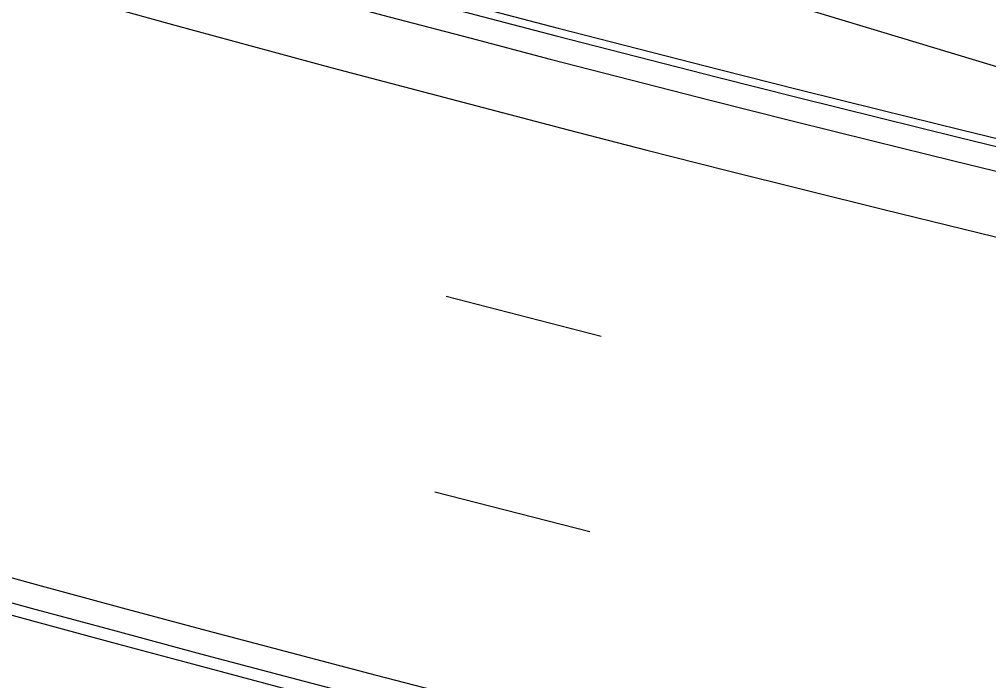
# Model space of a CAD drawing. Extents: x 468143 to 491361, y 1438528 to 1468730.
# Drawn here: x 488649.3 to 488709.9, y 1466773.1 to 1466814.4 of the extents above; entities that cross this region are included whole.
import ezdxf

# ---------------------------------------------------------------- set-up
doc = ezdxf.new("R2010")
doc.units = 0
doc.layers.add('Xreference_dp', color=7, linetype='Continuous')

msp = doc.modelspace()

# ---------------------------------------------------------------- linework, layer by layer
at = {"layer": 'Xreference_dp'}
for p, q in [((488508.846, 1466872.338), (488724.742, 1466807.162)), ((488685.688, 1466794.61), (488676.006, 1466797.112)), ((488684.973, 1466782.408), (488675.288, 1466784.898))]:
    msp.add_line(p, q, dxfattribs=at)
for centre, radius, start, end in [((489145.025, 1468591.691), 1909.856, 245.367119, 306.927397), ((489143.904, 1468591.414), 1816.82, 245.367871, 299.964552), ((489145.025, 1468591.691), 1836.856, 245.367119, 266.145622), ((489145.025, 1468591.691), 1837.356, 245.367119, 266.145622), ((489145.025, 1468591.691), 1838.856, 245.367119, 266.145622), ((489145.025, 1468591.691), 1842.856, 245.367119, 265.633917), ((489082.609, 1468074.588), 1281, 245.215334, 263.117525), ((489082.609, 1468074.588), 1285, 245.215334, 263.117525), ((489082.609, 1468074.588), 1300, 245.215334, 263.117525), ((489082.609, 1468074.588), 1300, 245.215334, 263.229815), ((489082.609, 1468074.588), 1304, 245.215334, 263.117525), ((489145.025, 1468591.691), 1878.856, 245.367119, 266.78234), ((489145.025, 1468591.691), 1878.856, 245.367119, 266.78234), ((489145.025, 1468591.691), 1880.356, 245.367119, 266.78234), ((489145.025, 1468591.691), 1881.106, 245.367119, 266.78234), ((489082.609, 1468074.588), 1305.5, 246.301781, 263.117525), ((489082.609, 1468074.588), 1306, 246.301757, 263.117525), ((489145.025, 1468591.691), 1890.606, 245.367119, 263.85174), ((489145.025, 1468591.691), 1891.356, 245.367119, 267.590916), ((489145.025, 1468591.691), 1892.856, 245.367119, 267.590916), ((489145.025, 1468591.691), 1894.856, 245.367119, 267.586344), ((489145.025, 1468591.691), 1909.356, 245.367119, 267.721021), ((489145.025, 1468591.691), 1910.356, 245.374481, 267.721041), ((489145.025, 1468591.691), 1924.856, 246.950746, 267.69896), ((489167.803, 1468440.542), 1804, 246.027296, 267.423304)]:
    msp.add_arc(centre, radius, start, end, dxfattribs=at)

doc.saveas('drawing.dxf')
